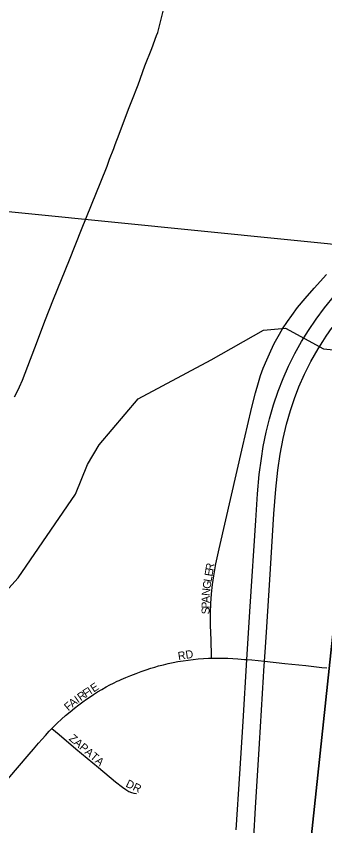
# Model space of a CAD drawing. Extents: x 1410790 to 1770854, y 448063 to 770588.
# Drawn here: x 1545713 to 1547641, y 667191 to 672246 of the extents above; entities that cross this region are included whole.
import ezdxf

# ---------------------------------------------------------------- set-up
doc = ezdxf.new("R2010")
doc.units = 0
for name, color, linetype in [('GM_X_City_Street', 7, 'Continuous'), ('GM_X_City_Street_Text', 7, 'Continuous'), ('GM_X_Interstate_Route', 7, 'Continuous'), ('GM_X_Minor_River', 7, 'Continuous'), ('GM_X_Section', 7, 'Continuous')]:
    doc.layers.add(name, color=color, linetype=linetype)

msp = doc.modelspace()

# ---------------------------------------------------------------- linework, layer by layer
at = {"layer": 'GM_X_City_Street'}
for points in [[(1545701.3, 669870.2), (1545715.8, 669895.9), (1545733.2, 669931.2), (1545751.2, 669973.4), (1545801.4, 670105.3), (1545839.6, 670203), (1545892.6, 670340.8), (1545946.7, 670478.2), (1546044.8, 670725.1), (1546120.7, 670913.8), (1546183.5, 671068.7), (1546241.1, 671211.8), (1546280.1, 671309.2), (1546296.1, 671353.3), (1546322.1, 671419.9), (1546330.8, 671444.6), (1546355.4, 671508.9), (1546414.9, 671665.2), (1546435, 671717.1), (1546473.8, 671818.2), (1546516.9, 671935), (1546560.4, 672044.7), (1546590.1, 672124.9), (1546597, 672144.6), (1546604, 672168.8), (1546617.2, 672219.8), (1546629.9, 672277.7)], [(1546932.6, 668237.6), (1546932.3, 668251.8), (1546930.3, 668349.5), (1546927.4, 668444.7), (1546926.5, 668523.6), (1546928.1, 668579.5), (1546931.9, 668638.7), (1546938.2, 668697.6), (1546946.4, 668752.9), (1546960.2, 668827.3), (1546980.6, 668920.3), (1547129.3, 669562.9), (1547158.4, 669687.4), (1547185.4, 669805.8), (1547208.1, 669895), (1547225.9, 669958.3), (1547239.8, 670002.2), (1547256.6, 670048.7), (1547277.6, 670100.6), (1547303.1, 670157.6), (1547324.8, 670202), (1547348.3, 670245.5), (1547376.9, 670293.6), (1547407.3, 670340.6), (1547433.9, 670378.2), (1547470.6, 670426.4), (1547517.7, 670483.9), (1547573.7, 670548.4), (1547651.5, 670633.1)], [(1546355.6, 668099.2), (1546368, 668104.9), (1546398.3, 668118.2), (1546428.5, 668130.6), (1546461.2, 668143), (1546492.6, 668154.6), (1546525, 668166), (1546554.6, 668175.4), (1546577.9, 668182.5), (1546601.5, 668189.1), (1546632.6, 668197.2), (1546661.8, 668204), (1546693, 668210.7), (1546722.7, 668216.3), (1546756.7, 668222), (1546787.6, 668226.3), (1546818, 668229.8), (1546849.4, 668232.8), (1546882.6, 668235.4), (1546914.8, 668237.1), (1546932.6, 668237.6)], [(1546932.6, 668237.6), (1546946, 668238), (1546976.5, 668238.4), (1547004.2, 668238.4), (1547035.3, 668237.6), (1547065.6, 668236.1), (1547097.4, 668234.2), (1547140, 668230.6), (1547153.8, 668229.4), (1547185.5, 668226.5), (1547263.8, 668218.4), (1547390.9, 668205.2), (1547522.3, 668191.1)], [(1547522.3, 668191.1), (1547622.7, 668180.4), (1547653.7, 668177.1)], [(1545936.3, 667799.5), (1545942.4, 667805.8), (1545969.5, 667831.3), (1545995.3, 667856.2), (1546021, 667879.5), (1546050, 667903.7), (1546076.7, 667925.1), (1546103.7, 667946.3), (1546128.7, 667964.8), (1546152.2, 667981.2), (1546174.1, 667996.8), (1546195.8, 668011.1), (1546220.9, 668026.7), (1546248.2, 668043), (1546274.2, 668058), (1546298.6, 668071.3), (1546320.7, 668082.8), (1546343.9, 668093.8), (1546355.6, 668099.2)], [(1545175.1, 666900.1), (1545185.4, 666912.9), (1545266.5, 667010.8), (1545386.8, 667154.9), (1545532.8, 667327.9), (1545660.9, 667481.7), (1545794.7, 667639.2), (1545821.7, 667670.8), (1545852.2, 667706.5), (1545874.2, 667732.3), (1545895.2, 667755.8), (1545919.4, 667782.1), (1545936.3, 667799.5)], [(1545936.3, 667799.5), (1545980.6, 667761.6), (1546085.2, 667672.1), (1546226.2, 667554.5), (1546332.4, 667466.8), (1546376, 667432.1), (1546397.5, 667417), (1546417.4, 667405.8), (1546432.5, 667399.4), (1546448.3, 667395.2), (1546464.5, 667392.8)]]:
    msp.add_lwpolyline(points, dxfattribs=at)
at = {"layer": 'GM_X_Interstate_Route'}
for points in [[(1547087.2, 667165.6), (1547110, 667515.8), (1547130.5, 667843.3), (1547153.8, 668229.4), (1547153.8, 668229.7), (1547174.9, 668560.3), (1547208.8, 669097.2), (1547220.2, 669264), (1547231.4, 669384.8), (1547244.2, 669485.4), (1547256.3, 669559.8), (1547274.6, 669649.5), (1547295, 669732.2), (1547320.7, 669820.1), (1547349.1, 669903.8), (1547380.1, 669983), (1547414.4, 670060.8), (1547453.9, 670139.9), (1547495.6, 670214), (1547538.6, 670283.6), (1547586.3, 670354), (1547639.2, 670424.9), (1547703.3, 670503.5)], [(1547627.7, 670213.9), (1547648.9, 670247.3), (1547686.6, 670301.5)], [(1547525.7, 670035), (1547553.7, 670089.7), (1547599.6, 670169.5), (1547627.7, 670213.9)], [(1547277.7, 668433.5), (1547297.2, 668726.9), (1547321.6, 669139.5), (1547333.7, 669293.3), (1547346.5, 669410.9), (1547361.5, 669511.7), (1547380.4, 669608.5), (1547401.7, 669698), (1547425.9, 669783.5), (1547450.7, 669858.4), (1547478.7, 669932.3), (1547513.2, 670010.5), (1547525.7, 670035)], [(1547267.5, 668275.4), (1547277.6, 668432.3), (1547277.7, 668433.5)], [(1547260, 668159.4), (1547263.8, 668218.4), (1547267.5, 668275.4)], [(1547232.7, 667706), (1547257.6, 668121.3), (1547260, 668159.4)], [(1547085.2, 665367.6), (1547106.6, 665701.8), (1547137.8, 666209.1), (1547153.6, 666461.2), (1547184.9, 666942.5), (1547196.6, 667120.8), (1547208.6, 667302.6), (1547232.7, 667706)]]:
    msp.add_lwpolyline(points, dxfattribs=at)
at = {"layer": 'GM_X_Minor_River'}
for points in [[(1545547.5, 668546.1), (1545725.6, 668739), (1546082.6, 669261.2), (1546158.4, 669446.2), (1546231, 669569), (1546475.1, 669856.8), (1546930.6, 670100.2), (1547257.7, 670284.8)], [(1547257.7, 670284.8), (1547394.8, 670298.1), (1547632, 670169.1), (1547737.7, 670158.9)]]:
    msp.add_lwpolyline(points, dxfattribs=at)
at = {"layer": 'GM_X_Section'}
for points in [[(1542531.7, 671341.3), (1547947.2, 670798.4), (1547388.1, 665548.9), (1542010.8, 666097.7)], [(1547947.2, 670798.4), (1553107.6, 670290.7), (1552631.5, 664977.8), (1547388.1, 665548.9)]]:
    msp.add_lwpolyline(points, close=True, dxfattribs=at)

# ---------------------------------------------------------------- texts
at = {"layer": 'GM_X_City_Street_Text'}
for s, rotation, p in [('R', 80.7462, (1546943.7, 668780.4)), ('E', 80.7532, (1546938.1, 668745.7)), ('G', 80.9007, (1546925.5, 668667.6)), ('L', 80.7667, (1546932.4, 668711)), ('N', 84.1872, (1546921.1, 668624.6)), ('A', 89.7049, (1546921, 668581.8)), ('S', 89.8907, (1546920.8, 668511.5)), ('P', 89.9016, (1546920.9, 668546.7)), ('RD', 8.967, (1546726.7, 668226)), ('F', 33.7431, (1546148.5, 667990.9)), ('I', 32.9506, (1546177.6, 668010.3)), ('E', 34.1574, (1546197.1, 668022.9)), ('I', 35.2785, (1546098.3, 667955.8)), ('R', 34.7812, (1546116.2, 667968.4)), ('F', 40.6872, (1546038.5, 667905.9)), ('A', 39.0864, (1546064.9, 667928.6)), ('ZAPATA', 319.3991, (1546038.3, 667730.5)), ('DR', 334.7983, (1546392.8, 667437))]:
    msp.add_text(s, height=50, rotation=rotation, dxfattribs=at).set_placement(p)

doc.saveas('drawing.dxf')
